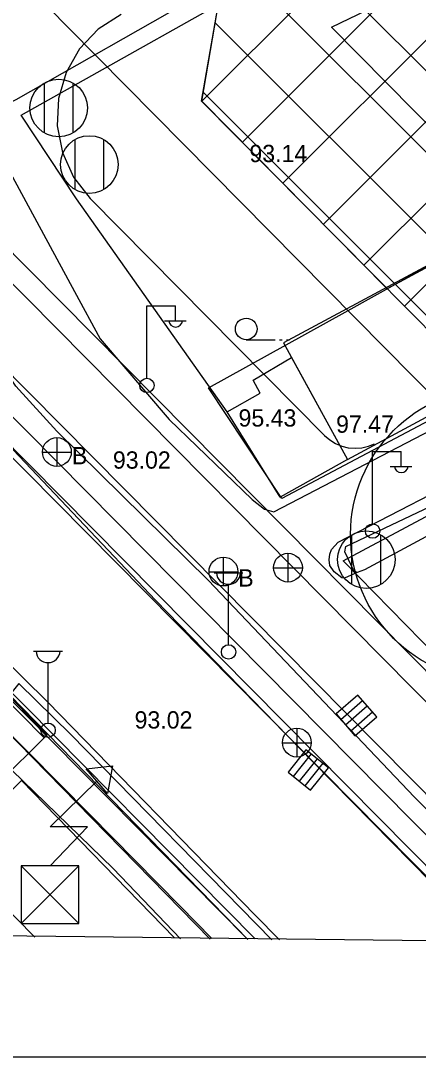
# Model space of a CAD drawing. Extents: x 412225 to 413380, y 4456471 to 4457189.
# Drawn here: x 412901.4 to 412929, y 4456471.2 to 4456543.1 of the extents above; entities that cross this region are included whole.
import ezdxf

# ---------------------------------------------------------------- set-up
doc = ezdxf.new("R2010")
doc.units = 0
for name, color, linetype in [('0_HALİHAZIR', 7, 'Continuous'), ('0_KADASTRO', 7, 'Continuous'), ('0_ÇERÇEVE', 7, 'Continuous'), ('Level 20', 7, 'Continuous'), ('Level 28', 7, 'Continuous'), ('Level 34', 7, 'Continuous'), ('Level 58', 7, 'Continuous'), ('Level 62', 7, 'Continuous')]:
    doc.layers.add(name, color=color, linetype=linetype)

# ---------------------------------------------------------------- blocks, each defined once
blk = doc.blocks.new('12')
at = {"layer": 'Level 58'}
blk.add_circle((0, 0), 10.2, dxfattribs=at)
blk.add_text('12', height=7.2, dxfattribs=at).set_placement((-3.23, -3.6))

msp = doc.modelspace()

# ---------------------------------------------------------------- linework, layer by layer
at = {"layer": '0_HALİHAZIR'}
for p, q in [((412903.005, 4456535.358), (412903.005, 4456538.818)), ((412905.005, 4456535.358), (412905.005, 4456538.818)), ((412905.134, 4456531.426), (412905.134, 4456534.886)), ((412907.134, 4456531.426), (412907.134, 4456534.886)), ((412910.114, 4456518.345), (412910.114, 4456523.345)), ((412910.114, 4456523.345), (412912.114, 4456523.345)), ((412912.114, 4456522.345), (412912.114, 4456523.345)), ((412911.354, 4456522.305), (412912.854, 4456522.305)), ((412917.021, 4456520.991), (412919.021, 4456520.991)), ((412919.321, 4456520.991), (412919.521, 4456520.991)), ((412919.821, 4456520.991), (412920.021, 4456520.991)), ((412903.891, 4456512.193), (412903.891, 4456514.193)), ((412902.871, 4456513.183), (412904.871, 4456513.183)), ((412925.784, 4456508.234), (412925.784, 4456513.234)), ((412925.784, 4456513.234), (412927.784, 4456513.234)), ((412927.784, 4456512.234), (412927.784, 4456513.234)), ((412927.024, 4456512.194), (412928.524, 4456512.194)), ((412924.355, 4456503.998), (412924.355, 4456507.458)), ((412926.355, 4456503.998), (412926.355, 4456507.458)), ((412919.932, 4456504.16), (412919.932, 4456506.16)), ((412915.452, 4456503.889), (412915.452, 4456505.889)), ((412914.432, 4456504.879), (412916.432, 4456504.879)), ((412914.793, 4456504.819), (412916.793, 4456504.819)), ((412918.912, 4456505.15), (412920.912, 4456505.15)), ((412915.793, 4456499.818), (412915.793, 4456504.011)), ((412902.262, 4456499.382), (412904.262, 4456499.382)), ((412903.262, 4456494.382), (412903.262, 4456498.575)), ((412924.771, 4456496.324), (412923.259, 4456495.014)), ((412924.771, 4456496.324), (412923.259, 4456495.014)), ((412923.59, 4456494.632), (412925.101, 4456495.942)), ((412926.081, 4456494.812), (412924.771, 4456496.324)), ((412926.081, 4456494.812), (412924.771, 4456496.324)), ((412923.914, 4456494.258), (412925.426, 4456495.568)), ((412924.273, 4456493.844), (412925.784, 4456495.154)), ((412923.259, 4456495.014), (412924.569, 4456493.503)), ((412923.259, 4456495.014), (412924.569, 4456493.503)), ((412924.569, 4456493.503), (412926.081, 4456494.812)), ((412924.569, 4456493.503), (412926.081, 4456494.812)), ((412920.552, 4456492.015), (412920.552, 4456494.015)), ((412919.532, 4456493.005), (412921.532, 4456493.005)), ((412921.166, 4456492.526), (412919.922, 4456490.96)), ((412921.166, 4456492.526), (412919.922, 4456490.96)), ((412922.732, 4456491.282), (412921.166, 4456492.526)), ((412922.732, 4456491.282), (412921.166, 4456492.526)), ((412921.52, 4456492.245), (412920.276, 4456490.679)), ((412921.949, 4456491.904), (412920.705, 4456490.338)), ((412922.337, 4456491.596), (412921.093, 4456490.03)), ((412919.922, 4456490.96), (412921.488, 4456489.716)), ((412919.922, 4456490.96), (412921.488, 4456489.716)), ((412921.488, 4456489.716), (412922.732, 4456491.282)), ((412921.488, 4456489.716), (412922.732, 4456491.282)), ((412903.417, 4456487.177), (412906.647, 4456490.347)), ((412903.397, 4456484.467), (412906.007, 4456487.177)), ((412906.007, 4456487.177), (412903.417, 4456487.177)), ((412905.397, 4456484.467), (412901.397, 4456480.467)), ((412901.397, 4456484.467), (412905.397, 4456480.467))]:
    msp.add_line(p, q, dxfattribs=at)
for points in [[(412924.713, 4456504.839), (412923.851, 4456504.432), (412923.661, 4456504.472), (412923.119, 4456504.868), (412922.829, 4456505.329), (412922.787, 4456505.723), (412922.83, 4456506.111), (412922.951, 4456506.427), (412923.404, 4456506.933), (412934.064, 4456512.457), (412946.804, 4456519.186), (412956.71, 4456524.674), (412965.856, 4456529.824), (412979.66, 4456537.109), (412999.139, 4456547.677), (413011.832, 4456554.367), (413026.391, 4456562.187), (413032.858, 4456565.461), (413033.167, 4456565.538), (413033.31, 4456565.486), (413039.284, 4456553.78)], [(412830.527, 4456564.407), (412846.957, 4456547.959), (412869.789, 4456524.873), (412888.463, 4456506.034), (412902.178, 4456491.998), (412914.519, 4456479.375)], [(412933.989, 4456479.153), (412921.628, 4456491.711), (412910.719, 4456502.923), (412900.024, 4456514.208), (412891.297, 4456523.178), (412884.184, 4456530.215), (412875.337, 4456539.124), (412854.962, 4456559.129), (412849.345, 4456564.432)], [(412917.143, 4456479.345), (412914.698, 4456481.844), (412896.179, 4456500.83), (412866.951, 4456530.715), (412834.513, 4456563.069)], [(412934.553, 4456555.323), (412913.721, 4456544.886), (412901.018, 4456537.65), (412899.925, 4456537.092), (412899.413, 4456536.631), (412899.066, 4456536.044), (412899.079, 4456535.422), (412905.099, 4456524.33), (412906.874, 4456521.045), (412911.663, 4456515.454), (412917.432, 4456509.896), (412918.295, 4456509.22), (412918.942, 4456509.044), (412932.768, 4456516.245)], [(412915.695, 4456515.994), (412905.236, 4456530.767), (412901.401, 4456536.591), (412920.45, 4456547.304), (412930.205, 4456552.551)], [(412938.91, 4456479.097), (412928.702, 4456489.245), (412914.376, 4456504.306), (412903.865, 4456514.655), (412901.031, 4456517.761), (412898.564, 4456521.417), (412892.966, 4456532.024), (412889.877, 4456536.743), (412885.236, 4456542.415), (412879.145, 4456548.669)], [(412919.322, 4456479.321), (412917.621, 4456481.063), (412903.239, 4456495.829), (412894.682, 4456504.249), (412878.07, 4456521.02), (412861.249, 4456537.568), (412850.036, 4456548.355)], [(412936.794, 4456511.252), (412925.226, 4456505.017), (412924.713, 4456504.839), (412924.502, 4456504.945), (412923.871, 4456506.261), (412923.934, 4456506.631), (412936.141, 4456512.426)], [(412918.796, 4456479.327), (412904.847, 4456493.576), (412901.233, 4456497.116), (412900.586, 4456496.313)], [(412912.45, 4456479.399), (412907.783, 4456484.271), (412900.75, 4456491.12)], [(412895.837, 4456486.112), (412902.342, 4456479.514)]]:
    msp.add_lwpolyline(points, dxfattribs=at)
for points in [[(412936.603, 4456529.903), (412919.61, 4456520.781), (412924.045, 4456512.668), (412940.741, 4456521.654)], [(412924.045, 4456512.668), (412919.374, 4456510.071), (412915.695, 4456515.994), (412917.989, 4456517.273), (412917.495, 4456518.189), (412920.168, 4456519.761)], [(412905.907, 4456491.197), (412907.727, 4456491.407), (412907.387, 4456489.497)], [(412901.397, 4456480.467), (412905.397, 4456480.467), (412905.397, 4456484.467), (412901.397, 4456484.467)]]:
    msp.add_lwpolyline(points, close=True, dxfattribs=at)
for centre, radius in [((412904.005, 4456537.088), 2), ((412906.134, 4456533.156), 2), ((412917.021, 4456521.741), 0.75), ((412910.124, 4456517.82), 0.5), ((412903.876, 4456513.201), 1), ((412925.795, 4456507.709), 0.5), ((412925.355, 4456505.728), 2), ((412919.917, 4456505.168), 1), ((412915.437, 4456504.897), 1), ((412915.793, 4456499.318), 0.5), ((412903.262, 4456493.882), 0.5), ((412920.537, 4456493.023), 1)]:
    msp.add_circle(centre, radius, dxfattribs=at)
for centre, radius, start, end in [((412912.114, 4456522.348), 0.474, 184.83843, 355.14641), ((412927.785, 4456512.238), 0.474, 184.83843, 355.14641), ((412915.793, 4456504.848), 0.837, 183.298, 356.90719), ((412903.262, 4456499.412), 0.837, 183.298, 356.90719)]:
    msp.add_arc(centre, radius, start, end, dxfattribs=at)
at = {"layer": '0_KADASTRO'}
for points in [[(412913.93, 4456537.56), (412915.11, 4456544.45), (413017.61, 4456594.11), (413025.23, 4456578.25), (413025.145, 4456578.21), (413017.179, 4456574.027), (413009.477, 4456569.775), (413001.525, 4456565.386), (412993.536, 4456560.975), (412985.532, 4456556.726), (412977.724, 4456552.369), (412969.863, 4456547.982), (412962.005, 4456543.598), (412954.132, 4456539.204), (412945.195, 4456534.457), (412936.308, 4456529.666), (412926.813, 4456524.527)], [(412914.408, 4456517.656), (412923.893, 4456522.91), (412928.172, 4456525.28), (412936.308, 4456529.666), (412940.824, 4456521.509), (412940.897, 4456521.377), (412932.864, 4456517.045), (412919.483, 4456509.975)], [(412923.741, 4456505.633), (412938.209, 4456513.372), (412938.331, 4456513.133), (412942.389, 4456505.19), (412940.747, 4456504.347), (412930.277, 4456498.968)]]:
    msp.add_lwpolyline(points, close=True, dxfattribs=at)
at = {"layer": '0_ÇERÇEVE'}
for points in [[(412231.94, 4457188.937), (413313.937, 4457188.937), (413313.937, 4456471.176), (412231.94, 4456471.176)], [(412246.74, 4457181.275), (413310.435, 4457168.98), (413302.463, 4456474.947), (412238.67, 4456487.241)]]:
    msp.add_lwpolyline(points, close=True, dxfattribs=at)
at = {"layer": 'Level 20'}
for p, q in [((412922.93, 4456542.682), (412973.194, 4456567.036)), ((412986.257, 4456478.601), (412922.93, 4456542.682))]:
    msp.add_line(p, q, dxfattribs=at)
at = {"layer": 'Level 28'}
for p, q in [((412913.926, 4456537.564), (412915.108, 4456544.448)), ((412972.035, 4456478.765), (412913.926, 4456537.564))]:
    msp.add_line(p, q, dxfattribs=at)
at = {"layer": 'Level 34'}
for p, q in [((412928, 4456523.324), (412976.453, 4456571.777)), ((412925.188, 4456526.169), (412970.123, 4456571.104)), ((412922.376, 4456529.014), (412959.149, 4456565.787)), ((412919.564, 4456531.859), (412948.175, 4456560.47)), ((412916.753, 4456534.704), (412937.201, 4456555.152)), ((412913.941, 4456537.55), (412926.227, 4456549.835)), ((412921.587, 4456547.587), (412990.624, 4456478.551)), ((412917.777, 4456545.741), (412984.901, 4456478.617)), ((412914.86, 4456543.001), (412979.178, 4456478.683)), ((412914.031, 4456538.173), (412973.455, 4456478.749))]:
    msp.add_line(p, q, dxfattribs=at)
at = {"layer": 'Level 62'}
for p, q in [((412813.318, 4456581.879), (412906.152, 4456488.04)), ((412876.726, 4456551.333), (412948.244, 4456479.04)), ((412875.66, 4456550.278), (412946.11, 4456479.065)), ((412869.617, 4456544.3), (412934.015, 4456479.205)), ((412904.682, 4456542.653), (412903.338, 4456544.013)), ((412967.771, 4456478.815), (412904.682, 4456542.653)), ((412861.441, 4456536.212), (412917.65, 4456479.394)), ((412861.157, 4456535.93), (412917.081, 4456479.401)), ((412906.193, 4456530.789), (412922.46, 4456514.346)), ((412872.985, 4456524.125), (412903.208, 4456493.565)), ((412872.772, 4456523.914), (412902.995, 4456493.354)), ((412939.705, 4456479.139), (412896.833, 4456522.475)), ((412936.859, 4456479.172), (412895.412, 4456521.069)), ((412934.725, 4456479.197), (412895.049, 4456519.303)), ((412886.814, 4456509.716), (412902.997, 4456493.358)), ((412903.21, 4456493.569), (412892.761, 4456483.232)), ((412906.152, 4456488.04), (412912.437, 4456481.675)), ((412912.437, 4456481.675), (412914.638, 4456479.429))]:
    msp.add_line(p, q, dxfattribs=at)
for points in [[(412908.327, 4456543.583), (412906.747, 4456542.552), (412905.453, 4456541.18), (412904.517, 4456539.543), (412903.989, 4456537.732), (412903.9, 4456535.848), (412904.255, 4456533.995), (412905.034, 4456532.277), (412906.193, 4456530.789)], [(412922.46, 4456514.346), (412922.816, 4456514.039), (412923.215, 4456513.791), (412923.649, 4456513.608), (412924.105, 4456513.496), (412924.573, 4456513.456), (412925.042, 4456513.49), (412925.5, 4456513.596), (412925.936, 4456513.773)], [(412895.802, 4456484.843), (412901.418, 4456490.398), (412912.043, 4456479.459)]]:
    msp.add_lwpolyline(points, dxfattribs=at)

# ---------------------------------------------------------------- block references
at = {"layer": 'Level 58'}
msp.add_blockref('12', (412934.462, 4456507.474), dxfattribs=at)

# ---------------------------------------------------------------- texts
at = {"layer": '0_HALİHAZIR'}
for s, p in [('93.14', (412917.241, 4456533.324)), ('95.43', (412916.486, 4456514.964)), ('97.47', (412923.26, 4456514.534)), ('B', (412904.918, 4456512.348)), ('93.02', (412907.763, 4456512.042)), ('B', (412916.468, 4456503.858)), ('93.02', (412909.27, 4456494))]:
    msp.add_text(s, height=1.2, dxfattribs=at).set_placement(p)

doc.saveas('drawing.dxf')
